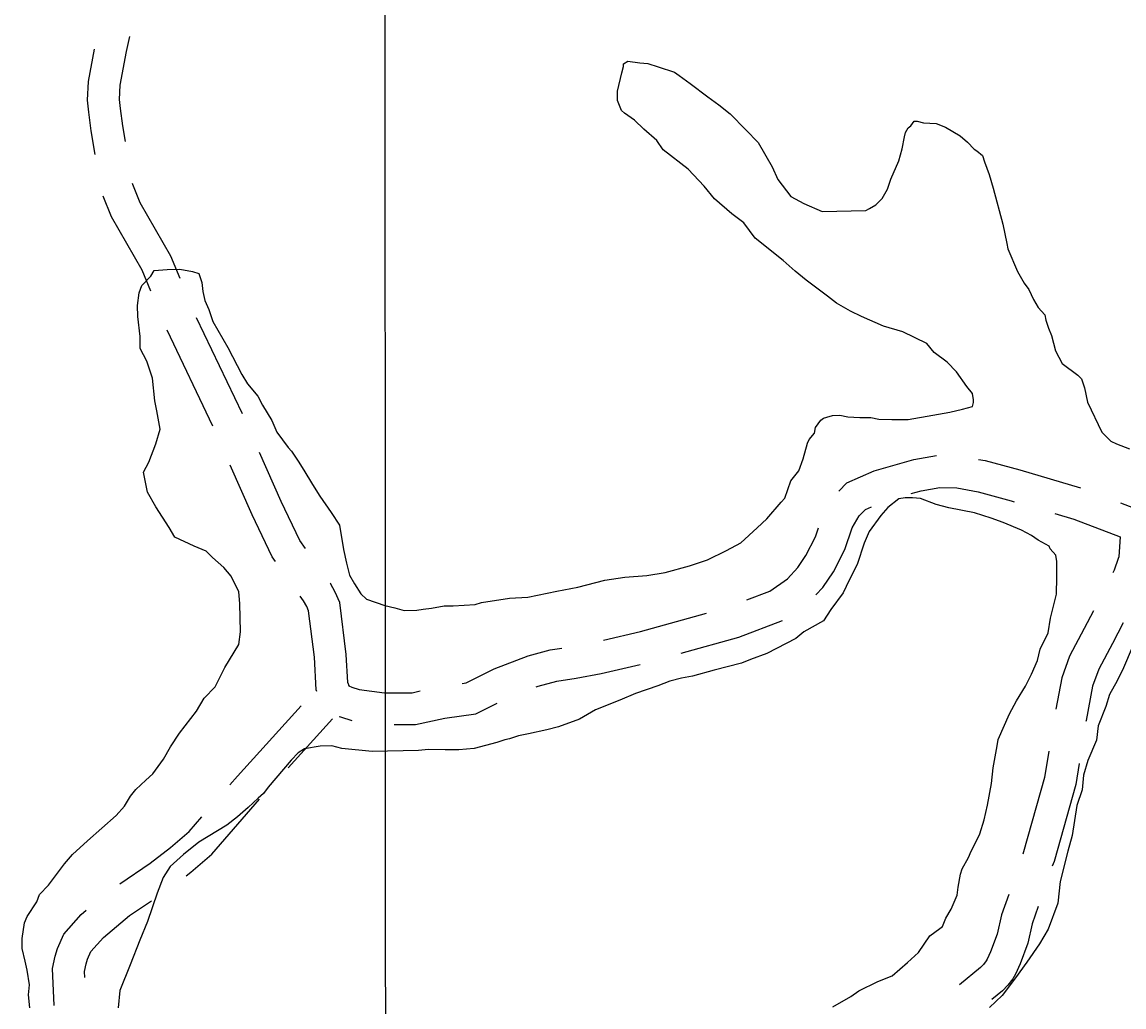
# Model space of a CAD drawing. Extents: x 3271442 to 3309282, y 752266 to 777610.
# Drawn here: x 3301460 to 3302496, y 773612 to 774538 of the extents above; entities that cross this region are included whole.
import ezdxf

# ---------------------------------------------------------------- set-up
doc = ezdxf.new("R2010")
doc.units = 0
for name, color, linetype in [('V-GRID-MAJR', 7, 'Continuous'), ('V-ROAD-CNTR', 7, 'Continuous'), ('V-SITE-VEGE', 7, 'Continuous')]:
    doc.layers.add(name, color=color, linetype=linetype)

msp = doc.modelspace()

# ---------------------------------------------------------------- linework, layer by layer
at = {"layer": 'V-GRID-MAJR'}
msp.add_spline([(3301812, 757649.3), (3301808.5, 763709.3), (3301805, 769771.2), (3301801.5, 775833.2), (3301801.5, 775835.1)], degree=3, dxfattribs=at)
at = {"layer": 'V-ROAD-CNTR'}
for p, q in [((3301667.5, 774169.7), (3301624.4, 774259.9)), ((3301639.9, 774157.9), (3301596.8, 774248.1))]:
    msp.add_line(p, q, dxfattribs=at)
for points in [[(3301557.6, 774425.5), (3301555.1, 774440.2), (3301552.9, 774456.6), (3301552, 774465.1), (3301552.7, 774478.4), (3301558.5, 774510.1), (3301561.7, 774524.1)], [(3301529.3, 774413.4), (3301525.4, 774435.6), (3301523.1, 774453.1), (3301522, 774464.4), (3301522.9, 774481.9), (3301528.5, 774512.3)], [(3301609, 774296.8), (3301600.3, 774317.9), (3301571.6, 774367.8), (3301564.6, 774385.1), (3301564.4, 774386.1)], [(3301581.4, 774285), (3301573.3, 774304.7), (3301544.6, 774354.6), (3301536.6, 774374.2)], [(3301726.8, 774043.1), (3301721.6, 774050.5), (3301703.9, 774087.2), (3301683.7, 774133.1)], [(3302228.2, 774096.9), (3302235.6, 774104.7), (3302261.2, 774116), (3302298.7, 774126.6), (3302319.8, 774130.3)], [(3301698.7, 774030.9), (3301695.6, 774035.2), (3301676.6, 774074.7), (3301656.1, 774121.3)], [(3302359.2, 774126.8), (3302365.7, 774125.6), (3302398.1, 774116.8), (3302455.3, 774100.1)], [(3302296.1, 774094.7), (3302305.4, 774097.3), (3302323, 774100.4), (3302339, 774100.1), (3302359, 774096.4), (3302389.9, 774087.9), (3302392.9, 774087)], [(3302206.6, 773999.5), (3302213, 774006.5), (3302222.9, 774021.2), (3302233.6, 774042.1), (3302240.7, 774062.5), (3302247.3, 774073.6), (3302253.1, 774079.6), (3302258.7, 774082.1)], [(3302492.7, 774086), (3302522.9, 774074.5)], [(3302431.2, 774075.8), (3302449, 774070.6), (3302492.4, 774054), (3302491.2, 774035.3), (3302490.7, 774033.6), (3302486.7, 774022.6), (3302485.5, 774020.3)], [(3302141.6, 773994.7), (3302163.2, 774002.9), (3302179.7, 774014.6), (3302189.4, 774025.1), (3302197, 774036.5), (3302206, 774053.9), (3302208.9, 774062.4)], [(3301768.1, 773913.4), (3301766.5, 773917), (3301765.1, 773943.4), (3301759, 773992.4), (3301754.8, 774002), (3301750.2, 774010), (3301749.9, 774010.4)], [(3301737.4, 773908.7), (3301736.8, 773910.1), (3301735.2, 773940.8), (3301729.8, 773984.4), (3301728, 773988.5), (3301724.9, 773993.8), (3301721.8, 773998.3)], [(3302467.4, 773984.6), (3302458.7, 773967.7), (3302445, 773941.9), (3302437.6, 773921.6), (3302431.9, 773892)], [(3302007, 773956.8), (3302041.7, 773964.9), (3302103.6, 773982.4)], [(3302080, 773944.6), (3302134.2, 773959.8), (3302175, 773975.3)], [(3302495.2, 773973.2), (3302485.3, 773953.8), (3302472.5, 773929.6), (3302466.6, 773913.6), (3302460.5, 773881.4), (3302460.3, 773880.5)], [(3301874, 773916.2), (3301877.9, 773916.7), (3301904.2, 773929.8), (3301936, 773942.3), (3301956.9, 773947.9), (3301967.6, 773949.5)], [(3301943.7, 773913.1), (3301945.4, 773913.8), (3301963.1, 773918.5), (3301981.2, 773921.3), (3302004.7, 773925.5), (3302041.4, 773934.1)], [(3301767.4, 773914.7), (3301768.1, 773913.7), (3301767.7, 773914), (3301770.5, 773912.7), (3301777.4, 773910.5), (3301801, 773907.5), (3301827, 773907.5), (3301834.6, 773909.2)], [(3301655.8, 773820.9), (3301663, 773829.2), (3301722.8, 773895.1)], [(3301810.2, 773877.5), (3301830.3, 773877.5), (3301857.8, 773883.6), (3301886.9, 773887.7), (3301906.9, 773897.6)], [(3301710.6, 773837), (3301752.3, 773883), (3301752.3, 773883.1)], [(3301758.6, 773885.2), (3301759.7, 773884.7), (3301770.4, 773881.3)], [(3302425.5, 773852.5), (3302421.5, 773827.8), (3302401.7, 773757.9), (3302400.9, 773755.7)], [(3302454, 773841), (3302450.9, 773821.3), (3302430.3, 773748.8), (3302428.7, 773744.4)], [(3301614.6, 773735.4), (3301619.1, 773738.9), (3301638.7, 773755.8), (3301683.7, 773807.3)], [(3301552.2, 773727.9), (3301581, 773747.2), (3301600.1, 773762.1), (3301617.5, 773777.1), (3301629.4, 773790.8)], [(3302387.7, 773718), (3302381, 773698.8), (3302376.9, 773680.7), (3302370.6, 773664), (3302367.5, 773657), (3302366.6, 773655.6), (3302364, 773652.1), (3302361.3, 773649.2), (3302341.4, 773633.1)], [(3301519.5, 773639.9), (3301519.2, 773645.6), (3301520.8, 773652.6), (3301522, 773657), (3301525.2, 773664.2), (3301536.9, 773677.5), (3301561.5, 773698), (3301582.2, 773711.9)], [(3302415.5, 773706.6), (3302409.8, 773690.4), (3302405.7, 773672.1), (3302398.4, 773652.6), (3302394.1, 773643), (3302391.5, 773638.7), (3302387, 773632.8), (3302381.8, 773627.2), (3302372, 773619.2)], [(3301490.6, 773613.5), (3301489.1, 773648.2), (3301491.7, 773659.9), (3301493.7, 773667.2), (3301499.6, 773680.6), (3301515.9, 773699.1), (3301520.8, 773703.2)]]:
    msp.add_lwpolyline(points, dxfattribs=at)
at = {"layer": 'V-SITE-VEGE'}
for p, q in [((3302024, 774489.9), (3302025.6, 774495.9)), ((3302025.6, 774498.5), (3302029.8, 774501.1)), ((3302025.6, 774495.9), (3302025.6, 774498.5)), ((3302029.8, 774501.1), (3302041, 774499.6)), ((3302041, 774499.6), (3302048.7, 774498.9)), ((3302048.7, 774498.9), (3302058.2, 774495.7)), ((3302058.2, 774495.7), (3302073.7, 774490.8)), ((3302020.1, 774472.7), (3302024, 774489.9)), ((3302073.7, 774490.8), (3302078, 774487.5)), ((3302078, 774487.5), (3302088.5, 774480)), ((3302020.2, 774464.1), (3302020.1, 774472.7)), ((3302088.5, 774480), (3302105, 774467.4)), ((3302023.8, 774454.8), (3302020.2, 774464.1)), ((3302105, 774467.4), (3302115.4, 774459.9)), ((3302026.5, 774452.2), (3302023.8, 774454.8)), ((3302036, 774445.6), (3302026.5, 774452.2)), ((3302115.4, 774459.9), (3302125.8, 774451.6)), ((3302125.8, 774451.6), (3302140.7, 774436.4)), ((3302044.7, 774437.2), (3302036, 774445.6)), ((3302293.1, 774438.5), (3302295.7, 774440.2)), ((3302295.7, 774440.2), (3302299, 774444.6)), ((3302299, 774444.6), (3302301.6, 774444.6)), ((3302301.6, 774444.6), (3302307.6, 774443)), ((3302307.6, 774443), (3302319.6, 774442.4)), ((3302319.6, 774442.4), (3302328.2, 774439.1)), ((3302056.9, 774426.3), (3302044.7, 774437.2)), ((3302140.7, 774436.4), (3302152.1, 774424.6)), ((3302287.5, 774418.7), (3302289.9, 774429.8)), ((3302289.9, 774429.8), (3302290.7, 774434.1)), ((3302290.7, 774434.1), (3302293.1, 774438.5)), ((3302328.2, 774439.1), (3302342.1, 774430.8)), ((3302342.1, 774430.8), (3302349.1, 774425)), ((3302063.1, 774417.8), (3302056.9, 774426.3)), ((3302152.1, 774424.6), (3302165.3, 774401.8)), ((3302349.1, 774425), (3302355.2, 774418.2)), ((3302086.6, 774399.4), (3302063.1, 774417.8)), ((3302284.3, 774407.5), (3302287.5, 774418.7)), ((3302355.2, 774418.2), (3302357.8, 774416.6)), ((3302357.8, 774416.6), (3302363, 774412.4)), ((3302363, 774412.4), (3302364.9, 774406.4)), ((3302101.4, 774383.4), (3302086.6, 774399.4)), ((3302165.3, 774401.8), (3302170.7, 774389.9)), ((3302276.9, 774390.2), (3302284.3, 774407.5)), ((3302364.9, 774406.4), (3302369.4, 774394.5)), ((3302170.7, 774389.9), (3302183, 774373.8)), ((3302273.7, 774380.7), (3302276.9, 774390.2)), ((3302369.4, 774394.5), (3302373, 774381.7)), ((3302111.1, 774371.6), (3302101.4, 774383.4)), ((3302268.7, 774372), (3302273.7, 774380.7)), ((3302373, 774381.7), (3302382.2, 774347.7)), ((3302127.6, 774357.4), (3302111.1, 774371.6)), ((3302183, 774373.8), (3302195.1, 774367.2)), ((3302262.8, 774365.9), (3302268.7, 774372)), ((3302138.9, 774349), (3302127.6, 774357.4)), ((3302195.1, 774367.2), (3302212.4, 774359.8)), ((3302212.4, 774359.8), (3302253.5, 774360.6)), ((3302253.5, 774360.6), (3302256.9, 774362.4)), ((3302256.9, 774362.4), (3302262.8, 774365.9)), ((3302149.5, 774334.7), (3302138.9, 774349)), ((3302382.2, 774347.7), (3302386, 774329.7)), ((3302175.6, 774313.7), (3302149.5, 774334.7)), ((3302386, 774329.7), (3302387, 774324.6)), ((3302387, 774324.6), (3302395.9, 774303.4)), ((3301596.7, 774305.3), (3301608.6, 774305.5)), ((3301608.6, 774305.5), (3301620.7, 774303.2)), ((3302186.9, 774303.7), (3302175.6, 774313.7)), ((3301573, 774290.3), (3301581.4, 774299)), ((3301581.4, 774299), (3301584.7, 774304.2)), ((3301584.7, 774304.2), (3301596.7, 774305.3)), ((3301620.7, 774303.2), (3301626.7, 774301.6)), ((3301626.7, 774301.6), (3301629.4, 774293)), ((3302197.4, 774295.3), (3302186.9, 774303.7)), ((3302206, 774288.6), (3302197.4, 774295.3)), ((3302395.9, 774303.4), (3302402.1, 774292.3)), ((3301570.5, 774283.4), (3301573, 774290.3)), ((3301629.4, 774293), (3301630.5, 774284.5)), ((3302217.3, 774280.3), (3302206, 774288.6)), ((3302402.1, 774292.3), (3302406.5, 774286.4)), ((3302406.5, 774286.4), (3302411, 774277.1)), ((3301569, 774271.3), (3301570.5, 774283.4)), ((3301630.5, 774284.5), (3301632.3, 774276)), ((3301632.3, 774276), (3301635.9, 774267.5)), ((3302226, 774273.6), (3302217.3, 774280.3)), ((3302411, 774277.1), (3302415.4, 774269.5)), ((3301569.2, 774261.1), (3301569, 774271.3)), ((3301635.9, 774267.5), (3301639.6, 774256.4)), ((3302239, 774266.1), (3302226, 774273.6)), ((3302249.4, 774261.2), (3302239, 774266.1)), ((3302415.4, 774269.5), (3302421.6, 774262.7)), ((3301571.3, 774242.3), (3301569.2, 774261.1)), ((3301639.6, 774256.4), (3301653.7, 774231.8)), ((3302270.1, 774252.1), (3302249.4, 774261.2)), ((3302421.6, 774262.7), (3302422.5, 774257.6)), ((3302422.5, 774257.6), (3302425.2, 774250)), ((3302288.2, 774246.5), (3302270.1, 774252.1)), ((3302310.7, 774235.8), (3302288.2, 774246.5)), ((3302425.2, 774250), (3302427.9, 774243.2)), ((3301571.5, 774231.1), (3301571.3, 774242.3)), ((3302317.7, 774227.3), (3302310.7, 774235.8)), ((3302427.9, 774243.2), (3302431.6, 774228.7)), ((3301577.7, 774219.2), (3301571.5, 774231.1)), ((3301653.7, 774231.8), (3301667.1, 774206.4)), ((3302329.9, 774218.2), (3302317.7, 774227.3)), ((3302431.6, 774228.7), (3302437.9, 774216.8)), ((3301583.2, 774203.1), (3301577.7, 774219.2)), ((3302338.6, 774208.9), (3302329.9, 774218.2)), ((3302437.9, 774216.8), (3302452.6, 774205.9)), ((3301585.3, 774181.7), (3301583.2, 774203.1)), ((3301667.1, 774206.4), (3301672.4, 774197.9)), ((3302348.3, 774195.4), (3302338.6, 774208.9)), ((3302452.6, 774205.9), (3302456.1, 774202.6)), ((3302456.1, 774202.6), (3302458.8, 774194.1)), ((3301672.4, 774197.9), (3301682, 774186.1)), ((3302353.6, 774188.6), (3302348.3, 774195.4)), ((3302458.8, 774194.1), (3302461.7, 774180.4)), ((3301587.2, 774172.3), (3301585.3, 774181.7)), ((3301682, 774186.1), (3301686.5, 774177.6)), ((3302354.6, 774182.6), (3302353.6, 774188.6)), ((3302354.6, 774180.1), (3302354.6, 774182.6)), ((3301590.1, 774155.2), (3301587.2, 774172.3)), ((3301686.5, 774177.6), (3301695.3, 774163.2)), ((3302316.3, 774168.2), (3302332.5, 774171.1)), ((3302332.5, 774171.1), (3302344.4, 774173.9)), ((3302344.4, 774173.9), (3302353.8, 774176.6)), ((3302353.8, 774176.6), (3302354.6, 774180.1)), ((3302461.7, 774180.4), (3302475.1, 774152.4)), ((3301695.3, 774163.2), (3301699.8, 774152.2)), ((3302206, 774156.7), (3302211, 774163.6)), ((3302211, 774163.6), (3302213.5, 774165.4)), ((3302213.5, 774165.4), (3302216.9, 774166.3)), ((3302216.9, 774166.3), (3302222, 774168.1)), ((3302222, 774168.1), (3302228.9, 774168.3)), ((3302228.9, 774168.3), (3302236.6, 774166.7)), ((3302236.6, 774166.7), (3302247.8, 774166.1)), ((3302247.8, 774166.1), (3302258.1, 774166.2)), ((3302258.1, 774166.2), (3302265.8, 774164.7)), ((3302265.8, 774164.7), (3302277.8, 774164.1)), ((3302277.8, 774164.1), (3302293.2, 774164.3)), ((3302293.2, 774164.3), (3302316.3, 774168.2)), ((3301586.1, 774141.4), (3301590.1, 774155.2)), ((3301699.8, 774152.2), (3301710.4, 774137.8)), ((3302200.2, 774145.4), (3302205.2, 774151.5)), ((3302205.2, 774151.5), (3302206, 774156.7)), ((3302475.1, 774152.4), (3302483.8, 774144)), ((3301579.5, 774124.2), (3301586.1, 774141.4)), ((3302194.6, 774127.3), (3302198.6, 774142)), ((3302198.6, 774142), (3302200.2, 774145.4)), ((3302483.8, 774144), (3302489, 774141.5)), ((3302489, 774141.5), (3302501.1, 774136.6)), ((3301710.4, 774137.8), (3301713.8, 774134.5)), ((3301713.8, 774134.5), (3301720, 774125.2)), ((3301574.6, 774114.7), (3301579.5, 774124.2)), ((3301720, 774125.2), (3301725.3, 774116.7)), ((3302190.5, 774116.1), (3302194.6, 774127.3)), ((3301578.4, 774095.9), (3301574.6, 774114.7)), ((3301725.3, 774116.7), (3301733.3, 774103.1)), ((3302183, 774106.6), (3302190.5, 774116.1)), ((3301733.3, 774103.1), (3301740.4, 774092.1)), ((3302177.3, 774090.2), (3302183, 774106.6)), ((3301586.3, 774082.3), (3301578.4, 774095.9)), ((3301740.4, 774092.1), (3301750.9, 774076.9)), ((3302173.9, 774086.7), (3302177.3, 774090.2)), ((3302284.4, 774089.6), (3302274.2, 774081.7)), ((3302290.3, 774090.6), (3302284.4, 774089.6)), ((3302297.2, 774090.7), (3302290.3, 774090.6)), ((3302304.9, 774090), (3302297.2, 774090.7)), ((3302319.6, 774084.3), (3302304.9, 774090)), ((3301598.7, 774062.9), (3301586.3, 774082.3)), ((3302160.5, 774071), (3302173.9, 774086.7)), ((3302274.2, 774081.7), (3302267.5, 774073.9)), ((3302331.6, 774081.1), (3302319.6, 774084.3)), ((3302355.7, 774076.4), (3302331.6, 774081.1)), ((3301750.9, 774076.9), (3301758.9, 774065.1)), ((3302151.3, 774062.3), (3302160.5, 774071)), ((3302267.5, 774073.9), (3302256.7, 774059.1)), ((3302371.2, 774071.6), (3302355.7, 774076.4)), ((3302382.4, 774067.5), (3302371.2, 774071.6)), ((3302399.7, 774060.2), (3302382.4, 774067.5)), ((3301604, 774053.6), (3301598.7, 774062.9)), ((3301758.9, 774065.1), (3301762.7, 774042)), ((3302136.1, 774048.3), (3302151.3, 774062.3)), ((3302256.7, 774059.1), (3302251.8, 774047.9)), ((3302409.2, 774055.2), (3302399.7, 774060.2)), ((3301622.2, 774045.3), (3301604, 774053.6)), ((3302122.5, 774041.2), (3302136.1, 774048.3)), ((3302251.8, 774047.9), (3302245.3, 774028.1)), ((3302415.3, 774051), (3302409.2, 774055.2)), ((3302425.7, 774045.2), (3302415.3, 774051)), ((3301633.4, 774040.4), (3301622.2, 774045.3)), ((3301639.5, 774034.5), (3301633.4, 774040.4)), ((3301762.7, 774042), (3301765.5, 774029.2)), ((3302104.7, 774032.3), (3302122.5, 774041.2)), ((3302426.6, 774042.7), (3302425.7, 774045.2)), ((3302431.9, 774036.8), (3302426.6, 774042.7)), ((3302432.8, 774030.8), (3302431.9, 774036.8)), ((3301650, 774025.3), (3301639.5, 774034.5)), ((3301765.5, 774029.2), (3301768.3, 774018.1)), ((3302064.7, 774020.4), (3302087.7, 774026.8)), ((3302087.7, 774026.8), (3302104.7, 774032.3)), ((3302245.3, 774028.1), (3302237.8, 774013.4)), ((3302433.1, 774016.2), (3302432.8, 774030.8)), ((3301657, 774016.9), (3301650, 774025.3)), ((3301664.1, 774002.4), (3301657, 774016.9)), ((3301768.3, 774018.1), (3301772.8, 774009.7)), ((3302008.3, 774013.3), (3302027.1, 774016.2)), ((3302027.1, 774016.2), (3302047.6, 774017.5)), ((3302047.6, 774017.5), (3302064.7, 774020.4)), ((3302432.6, 774000), (3302433.1, 774016.2)), ((3301772.8, 774009.7), (3301778.9, 774000.4)), ((3301963.1, 774003), (3301982.7, 774006.8)), ((3301982.7, 774006.8), (3302008.3, 774013.3)), ((3302237.8, 774013.4), (3302232.1, 774001.3)), ((3301665.2, 773991.3), (3301664.1, 774002.4)), ((3301778.9, 774000.4), (3301784.2, 773995.3)), ((3301784.2, 773995.3), (3301801.4, 773989.6)), ((3301892.2, 773992.2), (3301918.6, 773996.2)), ((3301918.6, 773996.2), (3301935.8, 773997.3)), ((3301935.8, 773997.3), (3301963.1, 774003)), ((3302232.1, 774001.3), (3302220.4, 773985.6)), ((3302427, 773977.6), (3302432.6, 774000)), ((3301665.7, 773964.8), (3301665.2, 773991.3)), ((3301801.4, 773989.6), (3301810.9, 773987.3)), ((3301810.9, 773987.3), (3301819.5, 773984.8)), ((3301819.5, 773984.8), (3301831.5, 773985.1)), ((3301831.5, 773985.1), (3301837.5, 773986)), ((3301837.5, 773986), (3301845.1, 773987.1)), ((3301845.1, 773987.1), (3301857.1, 773989)), ((3301857.1, 773989), (3301865.7, 773989.2)), ((3301865.7, 773989.2), (3301886.2, 773990.4)), ((3301886.2, 773990.4), (3301892.2, 773992.2)), ((3302220.4, 773985.6), (3302213.7, 773975.2)), ((3302213.7, 773975.2), (3302195.1, 773964.6)), ((3302424.7, 773963.8), (3302427, 773977.6)), ((3301664.2, 773952.8), (3301665.7, 773964.8)), ((3302195.1, 773964.6), (3302187.5, 773958.5)), ((3302417.3, 773948.3), (3302424.7, 773963.8)), ((3302187.5, 773958.5), (3302160.4, 773944.2)), ((3301650.9, 773931.1), (3301664.2, 773952.8)), ((3302160.4, 773944.2), (3302145, 773938.8)), ((3302414.9, 773937.9), (3302417.3, 773948.3)), ((3302503.8, 773949.9), (3302495.6, 773930.9)), ((3302136.5, 773935.2), (3302111, 773928.7)), ((3302145, 773938.8), (3302136.5, 773935.2)), ((3302409.1, 773925), (3302414.9, 773937.9)), ((3301641.8, 773912.9), (3301650.9, 773931.1)), ((3302090.5, 773923.2), (3302080.3, 773921.3)), ((3302111, 773928.7), (3302090.5, 773923.2)), ((3302403.4, 773913.7), (3302409.1, 773925)), ((3302495.6, 773930.9), (3302489.8, 773918.8)), ((3301631.7, 773902.5), (3301641.8, 773912.9)), ((3302058.1, 773914), (3302036.9, 773906.8)), ((3302069.2, 773918.5), (3302058.1, 773914)), ((3302080.3, 773921.3), (3302069.2, 773918.5)), ((3302395.1, 773899.9), (3302403.4, 773913.7)), ((3302489.8, 773918.8), (3302482.3, 773905.8)), ((3301624.3, 773890.3), (3301631.7, 773902.5)), ((3302036.9, 773906.8), (3302022.4, 773900.5)), ((3302482.3, 773905.8), (3302479.1, 773894.6)), ((3301999.5, 773891.5), (3301984.2, 773882.6)), ((3302022.4, 773900.5), (3301999.5, 773891.5)), ((3302388.4, 773887.7), (3302395.1, 773899.9)), ((3302479.1, 773894.6), (3302471.8, 773876.5)), ((3301608.4, 773869.5), (3301624.3, 773890.3)), ((3301984.2, 773882.6), (3301964.6, 773875.4)), ((3302377.8, 773863.6), (3302388.4, 773887.7)), ((3301953.6, 773872.6), (3301936.5, 773868.9)), ((3301964.6, 773875.4), (3301953.6, 773872.6)), ((3302471.8, 773876.5), (3302470.3, 773862.8)), ((3301600.1, 773856.5), (3301608.4, 773869.5)), ((3301906.7, 773860.6), (3301885.4, 773855)), ((3301914.3, 773863.3), (3301906.7, 773860.6)), ((3301918.6, 773864.2), (3301914.3, 773863.3)), ((3301927.1, 773867), (3301918.6, 773864.2)), ((3301936.5, 773868.9), (3301927.1, 773867)), ((3302377, 773857.6), (3302377.8, 773863.6)), ((3302470.3, 773862.8), (3302462.1, 773843.8)), ((3301593.4, 773845.2), (3301600.1, 773856.5)), ((3301720.1, 773851), (3301713.4, 773844)), ((3301726, 773854.6), (3301720.1, 773851)), ((3301740.5, 773857.4), (3301726, 773854.6)), ((3301751.7, 773857.6), (3301740.5, 773857.4)), ((3301761.1, 773855.2), (3301751.7, 773857.6)), ((3301789.5, 773852.4), (3301761.1, 773855.2)), ((3301833.1, 773853.2), (3301789.5, 773852.4)), ((3301842.5, 773854.2), (3301833.1, 773853.2)), ((3301858, 773853.7), (3301842.5, 773854.2)), ((3301870.8, 773853.9), (3301858, 773853.7)), ((3301885.4, 773855), (3301870.8, 773853.9)), ((3302373.1, 773836.9), (3302377, 773857.6)), ((3301583.4, 773831.3), (3301593.4, 773845.2)), ((3301713.4, 773844), (3301691.6, 773818.8)), ((3302462.1, 773843.8), (3302458.1, 773830)), ((3301576.7, 773825.2), (3301583.4, 773831.3)), ((3302371.7, 773822.3), (3302373.1, 773836.9)), ((3302458.1, 773830), (3302456.6, 773816.2)), ((3301567.4, 773816.4), (3301576.7, 773825.2)), ((3301691.6, 773818.8), (3301687.4, 773812.7)), ((3302367.8, 773801.7), (3302371.7, 773822.3)), ((3301556.6, 773800.8), (3301562.4, 773810.3)), ((3301562.4, 773810.3), (3301567.4, 773816.4)), ((3301682.4, 773808.3), (3301673.1, 773799.6)), ((3301687.4, 773812.7), (3301682.4, 773808.3)), ((3302456.6, 773816.2), (3302451.8, 773801.6)), ((3301549, 773792.1), (3301556.6, 773800.8)), ((3301673.1, 773799.6), (3301663, 773790.8)), ((3302364.6, 773787.9), (3302367.8, 773801.7)), ((3302451.8, 773801.6), (3302447.2, 773773.2)), ((3301522.1, 773768.4), (3301549, 773792.1)), ((3301663, 773790.8), (3301652.9, 773782.9)), ((3302360.6, 773775), (3302364.6, 773787.9)), ((3301652.9, 773782.9), (3301626.6, 773767)), ((3301507.8, 773755.3), (3301522.1, 773768.4)), ((3301626.6, 773767), (3301612.3, 773755.6)), ((3302356.5, 773766.4), (3302360.6, 773775)), ((3302447.2, 773773.2), (3302443.2, 773758.6)), ((3302349.9, 773752.5), (3302352.4, 773758.6)), ((3302352.4, 773758.6), (3302356.5, 773766.4)), ((3302443.2, 773758.6), (3302436, 773730.2)), ((3301485.2, 773726.6), (3301500.2, 773746.6)), ((3301500.2, 773746.6), (3301507.8, 773755.3)), ((3301612.3, 773755.6), (3301599.6, 773744.2)), ((3302344.1, 773742.1), (3302349.9, 773752.5)), ((3301599.6, 773744.2), (3301593, 773733.8)), ((3302340.1, 773724.9), (3302342.5, 773737)), ((3302342.5, 773737), (3302344.1, 773742.1)), ((3301476.8, 773717.9), (3301485.2, 773726.6)), ((3301593, 773733.8), (3301587.3, 773719.1)), ((3302436, 773730.2), (3302433.8, 773709.6)), ((3301474.3, 773711), (3301476.8, 773717.9)), ((3301587.3, 773719.1), (3301578.4, 773692.4)), ((3302333.7, 773704.2), (3302339.4, 773717.2)), ((3302339.4, 773717.2), (3302340.1, 773724.9)), ((3301465.2, 773697.1), (3301474.3, 773711)), ((3302433.8, 773709.6), (3302424.8, 773685.4)), ((3301462.7, 773691.1), (3301465.2, 773697.1)), ((3302325.4, 773687.8), (3302328.7, 773695.6)), ((3302328.7, 773695.6), (3302333.7, 773704.2)), ((3301460.4, 773676.5), (3301462.7, 773691.1)), ((3301578.4, 773692.4), (3301571, 773675.1)), ((3302313.6, 773679), (3302322.9, 773686)), ((3302322.9, 773686), (3302325.4, 773687.8)), ((3302424.8, 773685.4), (3302416.5, 773671.6)), ((3301460.6, 773667), (3301460.4, 773676.5)), ((3301571, 773675.1), (3301562, 773651.8)), ((3302302.8, 773663.4), (3302313.6, 773679)), ((3301463.4, 773655.1), (3301460.6, 773667)), ((3302292.7, 773653.8), (3302302.8, 773663.4)), ((3302416.5, 773671.6), (3302404.9, 773654.2)), ((3301465.3, 773646.6), (3301463.4, 773655.1)), ((3302278.3, 773641.5), (3302292.7, 773653.8)), ((3302404.9, 773654.2), (3302394, 773639.4)), ((3301467.3, 773632.9), (3301465.3, 773646.6)), ((3301562, 773651.8), (3301552.2, 773627.7)), ((3301466.6, 773623.5), (3301467.3, 773632.9)), ((3302246.9, 773627.2), (3302264.7, 773636.1)), ((3302264.7, 773636.1), (3302278.3, 773641.5)), ((3302394, 773639.4), (3302381.5, 773622.9)), ((3301467.7, 773611.5), (3301466.6, 773623.5)), ((3301552.2, 773627.7), (3301550.8, 773611.4)), ((3302222.4, 773612.2), (3302239.3, 773621.9)), ((3302239.3, 773621.9), (3302246.9, 773627.2)), ((3302381.5, 773622.9), (3302369.7, 773611.6))]:
    msp.add_line(p, q, dxfattribs=at)

doc.saveas('drawing.dxf')
